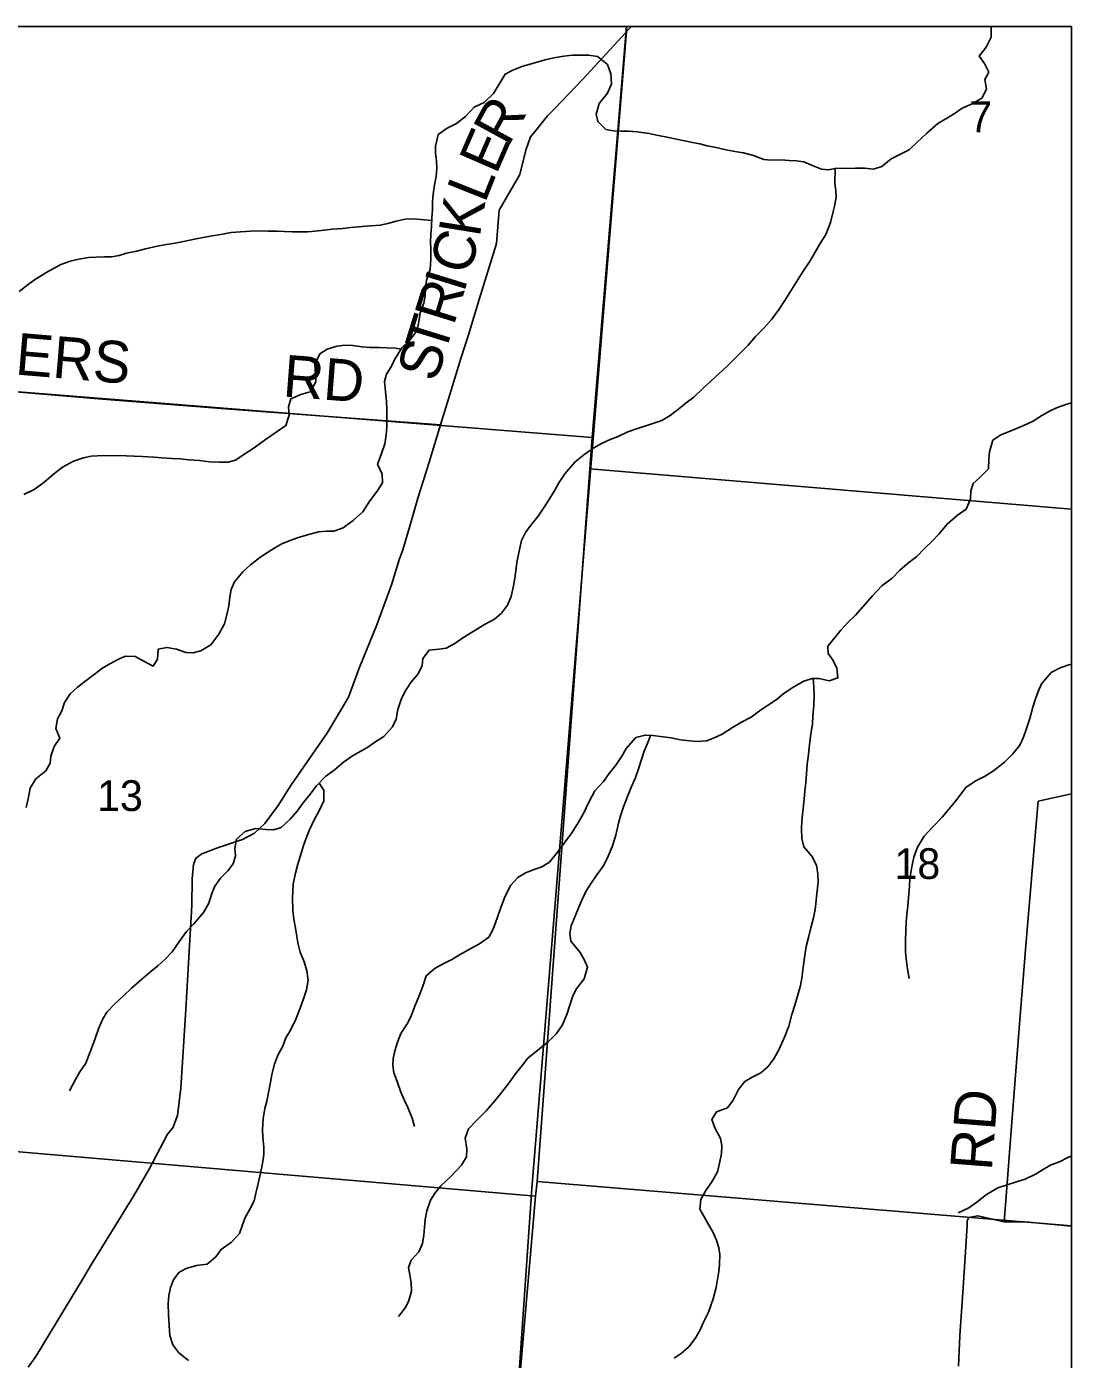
# Model space of a CAD drawing. Extents: x 0 to 42.5, y 0 to 22.
# Drawn here: x 8.19 to 8.9, y 19.994 to 20.9 of the extents above; entities that cross this region are included whole.
import ezdxf

# ---------------------------------------------------------------- set-up
doc = ezdxf.new("R2010")
doc.units = 0
for name, color, linetype in [('Default', 7, 'Continuous'), ('GM_X_County_Road', 7, 'Continuous'), ('GM_X_County_Road_Text', 7, 'Continuous'), ('GM_X_Interchange_Ramps', 7, 'Continuous'), ('GM_X_Minor_River', 7, 'Continuous'), ('GM_X_Section', 7, 'Continuous'), ('GM_X_Section_Text', 7, 'Continuous'), ('GM_X_Township_Road', 7, 'Continuous'), ('GM_X_Township_Road_Text', 7, 'Continuous'), ('SH_Cut_Line', 7, 'Continuous'), ('SH_Data', 7, 'Continuous')]:
    doc.layers.add(name, color=color, linetype=linetype)

msp = doc.modelspace()

# ---------------------------------------------------------------- linework, layer by layer
at = {"layer": 'Default'}
for points in [[(8.59741, 20.9), (8.09327, 20.9), (8.07538, 20.66042), (8.57421, 20.62058)], [(8.9, 20.57195), (8.9, 20.9), (8.59741, 20.9), (8.57421, 20.62058), (8.57246, 20.59937)], [(8.9, 20.0847), (8.9, 20.57195), (8.57246, 20.59937), (8.53662, 20.11493)], [(8.9, 19.56997), (8.9, 20.0847), (8.53662, 20.11493), (8.53566, 20.10489), (8.4924, 19.60455)]]:
    msp.add_lwpolyline(points, close=True, dxfattribs=at)
at = {"layer": 'GM_X_County_Road'}
msp.add_lwpolyline([(8.82318, 19.9892), (8.82411, 20.0099), (8.82648, 20.04274), (8.82824, 20.07064), (8.82912, 20.08488), (8.82915, 20.08811), (8.83031, 20.09038), (8.8364, 20.09158), (8.85421, 20.0875), (8.85619, 20.11066), (8.85921, 20.15224), (8.86496, 20.22475), (8.86922, 20.2779), (8.87364, 20.32876), (8.87745, 20.37337), (8.9, 20.37834)], dxfattribs=at)
at = {"layer": 'GM_X_Interchange_Ramps'}
msp.add_lwpolyline([(8.4644, 19.20567), (8.51547, 19.85382), (8.53302, 20.11017), (8.59748, 20.897), (8.59772, 20.9), (5.60957, 20.9)], dxfattribs=at)
msp.add_lwpolyline([(8.9, 19.05381), (8.9, 20.9), (8.59772, 20.9), (8.59748, 20.897), (8.53302, 20.11017), (8.51547, 19.85382), (8.4644, 19.20567), (8.45529, 19.08562), (8.79715, 19.06117), (8.80207, 19.06082)], close=True, dxfattribs=at)
at = {"layer": 'GM_X_Minor_River'}
for points in [[(8.84535, 20.9), (8.84544, 20.8993), (8.84538, 20.89285), (8.8421, 20.88605), (8.8373, 20.87983), (8.84086, 20.87487), (8.84384, 20.86896), (8.84114, 20.86405), (8.84221, 20.85741), (8.83912, 20.85137), (8.83264, 20.84763), (8.82578, 20.84447), (8.82101, 20.8411), (8.81585, 20.83792), (8.80918, 20.83418), (8.80172, 20.82761), (8.79502, 20.82122), (8.78966, 20.81615), (8.77747, 20.81019), (8.77116, 20.80493), (8.76545, 20.80309), (8.75957, 20.80371), (8.75312, 20.80377), (8.74724, 20.80363), (8.7406, 20.80369), (8.7349, 20.8026), (8.73016, 20.80302), (8.72336, 20.80574), (8.71806, 20.80806), (8.71276, 20.80887), (8.70802, 20.8091), (8.70271, 20.80934), (8.69588, 20.80921), (8.69095, 20.80963), (8.68376, 20.81235), (8.67714, 20.8143), (8.6724, 20.81492), (8.66502, 20.81631), (8.65839, 20.81789), (8.65233, 20.81908), (8.64741, 20.82026), (8.6423, 20.82125), (8.637, 20.82244), (8.63037, 20.82364), (8.62393, 20.82502), (8.619, 20.82601), (8.61295, 20.82739), (8.6048, 20.82841), (8.59892, 20.82885), (8.5938, 20.82889), (8.58868, 20.82913), (8.58337, 20.83012), (8.57792, 20.83548), (8.57683, 20.84061), (8.57898, 20.8478), (8.58455, 20.85477), (8.58726, 20.86119), (8.58676, 20.86803), (8.58454, 20.8743), (8.57776, 20.87967), (8.5717, 20.88068), (8.56676, 20.88072), (8.56069, 20.88058), (8.5548, 20.87988), (8.54815, 20.8788), (8.54226, 20.87733), (8.5375, 20.87605), (8.53199, 20.87458), (8.52704, 20.87311), (8.52019, 20.87051), (8.51485, 20.86772), (8.5108, 20.86092), (8.50695, 20.85451), (8.50064, 20.8485), (8.49397, 20.84533), (8.48803, 20.83894), (8.48191, 20.83425), (8.47562, 20.83108), (8.46932, 20.82658), (8.46754, 20.81864), (8.4675, 20.81389), (8.46821, 20.80877), (8.46854, 20.80345), (8.46811, 20.79815), (8.46692, 20.79247), (8.46591, 20.78603), (8.46549, 20.7811), (8.46544, 20.77541), (8.4652, 20.77029), (8.46476, 20.76404), (8.46434, 20.75873), (8.46429, 20.75399), (8.46443, 20.74887), (8.46437, 20.74204), (8.46393, 20.73483), (8.46139, 20.72765)], [(8.73932, 20.80344), (8.73918, 20.79346), (8.73989, 20.78871), (8.74004, 20.78397), (8.73923, 20.77885), (8.73786, 20.77337), (8.73628, 20.76693), (8.73298, 20.75862), (8.72874, 20.75183), (8.72585, 20.74673), (8.72199, 20.74013), (8.71757, 20.73372), (8.71314, 20.72655), (8.70968, 20.72108), (8.70506, 20.71391), (8.7014, 20.70788), (8.6964, 20.70109), (8.69104, 20.69526), (8.68529, 20.68943), (8.68012, 20.68341), (8.67322, 20.67645), (8.66614, 20.66931), (8.66059, 20.66424), (8.65485, 20.65898), (8.64968, 20.65428), (8.64318, 20.64808), (8.63802, 20.64414), (8.63305, 20.64021), (8.62713, 20.63571), (8.6214, 20.63215), (8.61607, 20.6303), (8.61056, 20.62865), (8.60561, 20.62698), (8.59838, 20.62458), (8.5919, 20.62142), (8.58638, 20.61938), (8.58085, 20.61677), (8.57532, 20.6136), (8.56845, 20.60892), (8.56233, 20.60385), (8.55562, 20.59594), (8.55139, 20.58991), (8.54868, 20.58482), (8.54406, 20.57708), (8.5406, 20.57199), (8.53733, 20.56709), (8.53234, 20.56106), (8.52869, 20.55597), (8.52598, 20.55069), (8.5246, 20.54444), (8.523, 20.53573), (8.52178, 20.52645), (8.52058, 20.51982), (8.519, 20.51263), (8.51647, 20.50658), (8.51244, 20.5013), (8.50766, 20.49717), (8.5008, 20.49363), (8.49316, 20.48877), (8.48611, 20.48447), (8.48076, 20.48053), (8.47485, 20.47736), (8.4701, 20.47665), (8.46326, 20.47614), (8.45904, 20.47049), (8.45842, 20.46556), (8.45572, 20.46008), (8.45092, 20.45406), (8.44669, 20.44784), (8.44417, 20.44255), (8.44202, 20.43574), (8.44082, 20.42911), (8.43831, 20.42401), (8.43237, 20.41743), (8.42703, 20.41406), (8.42168, 20.41013), (8.41691, 20.40732), (8.41119, 20.40434), (8.40508, 20.40003), (8.39877, 20.3944), (8.39304, 20.39047), (8.38634, 20.38351), (8.38268, 20.37842), (8.3775, 20.37221), (8.37347, 20.36655), (8.36868, 20.36109), (8.36255, 20.35546), (8.35742, 20.35399), (8.35249, 20.35422), (8.34528, 20.35485), (8.33805, 20.35283), (8.33232, 20.34757), (8.33112, 20.34132), (8.33164, 20.3362), (8.33008, 20.3309), (8.32643, 20.326), (8.32145, 20.32112), (8.3176, 20.31565), (8.31547, 20.31074), (8.31351, 20.30412), (8.30985, 20.2977)], [(8.46506, 20.76829), (8.4576, 20.76884), (8.45286, 20.76926), (8.44698, 20.76913), (8.44089, 20.76766), (8.43519, 20.7662), (8.42986, 20.76511), (8.4236, 20.76459), (8.41771, 20.76408), (8.41012, 20.76338), (8.40461, 20.76267), (8.3974, 20.76236), (8.39189, 20.76165), (8.38581, 20.76094), (8.38087, 20.76042), (8.37518, 20.76047), (8.37025, 20.76051), (8.36494, 20.76075), (8.3602, 20.76098), (8.35356, 20.76104), (8.34787, 20.76128), (8.3418, 20.76096), (8.33496, 20.76045), (8.3287, 20.75994), (8.32148, 20.75867), (8.31578, 20.75778), (8.31083, 20.75687), (8.30361, 20.75561), (8.29734, 20.75415), (8.2905, 20.75288), (8.28461, 20.75198), (8.27834, 20.75071), (8.27035, 20.74889), (8.26446, 20.74742), (8.25742, 20.74597), (8.25248, 20.74449), (8.24716, 20.7434), (8.24241, 20.74344), (8.23691, 20.7433), (8.23159, 20.74297), (8.22513, 20.74189), (8.21924, 20.74062), (8.21277, 20.73821), (8.20381, 20.73336), (8.1956, 20.72831), (8.19064, 20.72475), (8.18452, 20.71987)], [(8.46139, 20.72765), (8.46078, 20.72253), (8.46054, 20.71704), (8.45954, 20.71192), (8.45721, 20.7055), (8.45659, 20.70057), (8.4552, 20.69338), (8.44963, 20.68641), (8.44466, 20.68152), (8.44003, 20.67398), (8.43733, 20.66869), (8.43425, 20.66379), (8.43287, 20.65868), (8.43357, 20.65203), (8.43426, 20.64482), (8.43441, 20.63989), (8.43454, 20.63382), (8.43449, 20.62813), (8.43406, 20.62225), (8.43324, 20.61638), (8.43071, 20.609), (8.42818, 20.60258), (8.43135, 20.59572), (8.43148, 20.58984), (8.42802, 20.58418), (8.42302, 20.57759), (8.41821, 20.57023), (8.4119, 20.56441), (8.40483, 20.55916), (8.39836, 20.55694), (8.39343, 20.55699), (8.38792, 20.55647), (8.38203, 20.555), (8.37499, 20.55298), (8.36928, 20.55094), (8.36299, 20.54834), (8.35823, 20.54573), (8.35326, 20.54255), (8.34811, 20.53918), (8.3418, 20.53412), (8.33645, 20.52942), (8.33088, 20.52246), (8.32856, 20.51736), (8.32775, 20.51205), (8.32694, 20.50637), (8.32594, 20.50107), (8.32417, 20.49407), (8.32031, 20.48689), (8.31474, 20.47974), (8.30807, 20.47562), (8.30274, 20.47415), (8.29781, 20.47458), (8.29138, 20.47672), (8.28494, 20.47791), (8.27905, 20.47683), (8.27842, 20.47001), (8.27553, 20.4651), (8.26836, 20.46915), (8.26345, 20.47185), (8.25681, 20.47191), (8.25148, 20.46968), (8.24652, 20.46707), (8.24137, 20.46408), (8.23545, 20.45958), (8.2301, 20.45545), (8.22417, 20.45095), (8.2192, 20.44645), (8.21535, 20.4406), (8.2134, 20.43474), (8.21051, 20.42945), (8.2095, 20.42282), (8.21209, 20.41635), (8.20825, 20.41051), (8.20591, 20.40408), (8.20549, 20.39934), (8.20259, 20.39406), (8.1959, 20.38862), (8.19205, 20.3822), (8.19066, 20.37501), (8.18927, 20.36914)], [(8.4442, 20.68077), (8.44067, 20.68137), (8.43441, 20.68161), (8.42929, 20.68185), (8.42322, 20.6819), (8.41772, 20.68233), (8.41147, 20.68314), (8.40597, 20.68338), (8.40046, 20.68267), (8.39399, 20.68083), (8.38884, 20.67747), (8.38555, 20.67048), (8.38587, 20.66384), (8.3862, 20.65852), (8.38234, 20.65173), (8.37607, 20.64989), (8.36921, 20.64691), (8.36764, 20.64143), (8.36797, 20.63574), (8.36582, 20.62874), (8.35932, 20.62424), (8.35264, 20.61975), (8.34348, 20.61319), (8.33794, 20.60945), (8.33164, 20.60533), (8.32651, 20.60386), (8.32044, 20.60392), (8.3138, 20.60416), (8.30698, 20.60498), (8.29958, 20.60543), (8.29389, 20.60605), (8.28859, 20.60648), (8.28157, 20.60692), (8.27607, 20.60735), (8.26811, 20.6078), (8.25711, 20.60827), (8.24174, 20.60841), (8.23339, 20.60791), (8.22826, 20.60682), (8.22141, 20.60461), (8.21397, 20.6005), (8.20786, 20.59581), (8.20117, 20.59018), (8.19467, 20.58531), (8.18762, 20.58196)], [(8.9, 20.6443), (8.89698, 20.64336), (8.88994, 20.64095), (8.88517, 20.63853), (8.88002, 20.63554), (8.87411, 20.6318), (8.86858, 20.62919), (8.86382, 20.62715), (8.85849, 20.62492), (8.85201, 20.62251), (8.84667, 20.61877), (8.84432, 20.61082), (8.84389, 20.6059), (8.84364, 20.59926), (8.8379, 20.59362), (8.83312, 20.58949), (8.83174, 20.58438), (8.8315, 20.57907), (8.8284, 20.57189), (8.82248, 20.56778), (8.8156, 20.56177), (8.80985, 20.55499), (8.80506, 20.54991), (8.80008, 20.54521), (8.79491, 20.53976), (8.78937, 20.53564), (8.78344, 20.53057), (8.77808, 20.52512), (8.7712, 20.51987), (8.76469, 20.5131), (8.75817, 20.50557), (8.75318, 20.49992), (8.74821, 20.49503), (8.74323, 20.48977), (8.73939, 20.48487), (8.7344, 20.47885), (8.73473, 20.47391), (8.7381, 20.46914), (8.74052, 20.46381), (8.74122, 20.45735), (8.73532, 20.45513), (8.7285, 20.45671), (8.72376, 20.45675), (8.71805, 20.45491), (8.71119, 20.45117), (8.7047, 20.44687), (8.69915, 20.44237), (8.69343, 20.43843), (8.68866, 20.43525), (8.68216, 20.43057), (8.67568, 20.42721), (8.66957, 20.42347), (8.66251, 20.41898), (8.65699, 20.41638), (8.65185, 20.41434), (8.64577, 20.41401)], [(8.9, 20.46654), (8.8982, 20.46601), (8.89249, 20.46416), (8.8862, 20.46081), (8.87968, 20.45309), (8.87754, 20.44799), (8.8756, 20.44307), (8.87384, 20.43721), (8.87187, 20.42964), (8.86953, 20.42283), (8.86739, 20.41697), (8.86488, 20.41149), (8.86027, 20.40565), (8.85453, 20.39983), (8.84707, 20.39401), (8.84097, 20.39027), (8.83449, 20.38692), (8.82819, 20.3828), (8.82223, 20.37451), (8.81686, 20.36811), (8.81225, 20.36246), (8.80613, 20.35625), (8.8, 20.34967), (8.79537, 20.34212), (8.79284, 20.33532), (8.79146, 20.32869), (8.79024, 20.32055), (8.79001, 20.31581), (8.78936, 20.30747), (8.78875, 20.30235), (8.78812, 20.29629), (8.7877, 20.29117), (8.78745, 20.28548), (8.7872, 20.27847), (8.78732, 20.27069), (8.78783, 20.26443), (8.78854, 20.25949), (8.78962, 20.25284)], [(8.72452, 20.45674), (8.72485, 20.45105), (8.72517, 20.44517), (8.72492, 20.43853), (8.72429, 20.43133), (8.72386, 20.42583), (8.72285, 20.41921), (8.72202, 20.41163), (8.72099, 20.40329), (8.72038, 20.39855), (8.71994, 20.39192), (8.71932, 20.38585), (8.7187, 20.38036), (8.71827, 20.37486), (8.71743, 20.36634), (8.7168, 20.3597), (8.71657, 20.35478), (8.71669, 20.34814), (8.71816, 20.34243), (8.72341, 20.33594), (8.72658, 20.32984), (8.72767, 20.32395), (8.7278, 20.31845), (8.72697, 20.31068), (8.72655, 20.30594), (8.72574, 20.29969), (8.72455, 20.2942), (8.72278, 20.28739), (8.7212, 20.28076), (8.71962, 20.27471), (8.7184, 20.26543), (8.71739, 20.25842), (8.71677, 20.25311), (8.71578, 20.248), (8.71401, 20.24176), (8.71225, 20.23532), (8.7099, 20.22833), (8.70793, 20.22038), (8.70502, 20.21301), (8.70115, 20.20432), (8.69768, 20.19828), (8.69364, 20.19281), (8.68886, 20.18869), (8.68295, 20.1857), (8.67799, 20.1829), (8.67358, 20.17744), (8.66991, 20.17008), (8.66607, 20.1648), (8.65864, 20.16221), (8.65556, 20.15693), (8.65759, 20.15141), (8.66151, 20.14398), (8.66223, 20.13923), (8.66199, 20.13392), (8.66079, 20.12729), (8.65941, 20.12143), (8.65555, 20.11463), (8.65132, 20.10879), (8.64804, 20.10256), (8.64741, 20.09593), (8.65002, 20.09116), (8.6532, 20.08563), (8.65619, 20.08049), (8.65879, 20.07496), (8.66026, 20.06983), (8.66098, 20.06508), (8.66073, 20.05845), (8.6603, 20.05371), (8.65931, 20.04822), (8.6585, 20.04272), (8.65634, 20.03497), (8.65322, 20.02589), (8.64993, 20.01928), (8.6478, 20.01437), (8.64452, 20.00871), (8.64011, 20.00268), (8.63475, 19.99798), (8.62979, 19.9948)], [(8.64577, 20.41401), (8.64065, 20.41444), (8.63421, 20.41506), (8.62777, 20.41645), (8.62247, 20.41725), (8.61545, 20.41807), (8.61014, 20.41831), (8.60387, 20.41666), (8.59735, 20.40913), (8.59427, 20.40404), (8.59023, 20.398), (8.58562, 20.39217), (8.58178, 20.38689), (8.57603, 20.38049), (8.57197, 20.37275), (8.56849, 20.36558), (8.56483, 20.35916), (8.5604, 20.35199), (8.55579, 20.34577), (8.5506, 20.3388), (8.54504, 20.33202), (8.53989, 20.32866), (8.53475, 20.32699), (8.52884, 20.32458), (8.5235, 20.32159), (8.51871, 20.31633), (8.51485, 20.30877), (8.51193, 20.30121), (8.50959, 20.29384), (8.50687, 20.28646), (8.50378, 20.28099), (8.49748, 20.2765), (8.49157, 20.27313), (8.48394, 20.26884), (8.47917, 20.26604), (8.47364, 20.26324), (8.46735, 20.25988), (8.46123, 20.25463), (8.45869, 20.24687), (8.45636, 20.24064), (8.45345, 20.23402), (8.45073, 20.22684), (8.44822, 20.22193), (8.44399, 20.21552), (8.44166, 20.20947), (8.43989, 20.20361), (8.43871, 20.1985), (8.43848, 20.19376), (8.43919, 20.18863), (8.44141, 20.18292), (8.444, 20.1755), (8.44642, 20.16998), (8.44884, 20.16503), (8.45181, 20.15779), (8.45327, 20.15228)], [(8.6138, 20.41815), (8.61277, 20.41487), (8.60947, 20.40732), (8.60772, 20.40183), (8.60557, 20.3954), (8.60342, 20.38878), (8.60091, 20.38331), (8.59858, 20.37783), (8.59547, 20.36951), (8.59371, 20.36402), (8.59214, 20.35835), (8.59017, 20.3504), (8.58763, 20.34246), (8.58511, 20.33603), (8.58201, 20.3298), (8.57683, 20.32264), (8.57355, 20.31773), (8.56971, 20.31189), (8.56622, 20.30395), (8.56293, 20.2964), (8.55982, 20.28865), (8.55901, 20.28335), (8.55972, 20.27822), (8.56591, 20.27058), (8.56872, 20.26581), (8.57094, 20.26048), (8.56878, 20.25253), (8.56322, 20.24556), (8.5607, 20.24047), (8.55894, 20.23479), (8.55719, 20.22912), (8.55389, 20.22137), (8.54985, 20.21553), (8.54392, 20.20951), (8.53627, 20.20351), (8.53035, 20.19863), (8.52651, 20.19373), (8.5219, 20.18808), (8.51671, 20.18073), (8.51172, 20.17452), (8.50788, 20.16962), (8.50213, 20.16284), (8.496, 20.15664), (8.49006, 20.15062), (8.48773, 20.14439), (8.48899, 20.13698), (8.48875, 20.13167), (8.48529, 20.12601), (8.478, 20.11811), (8.47131, 20.11191), (8.46728, 20.10701), (8.4642, 20.10211), (8.46166, 20.09493), (8.46066, 20.08905), (8.46004, 20.08375), (8.45962, 20.07825), (8.45881, 20.07276), (8.45629, 20.06709), (8.45111, 20.06145), (8.44917, 20.05634), (8.45007, 20.05141), (8.45097, 20.0459), (8.4513, 20.04021), (8.44934, 20.03396), (8.44721, 20.02905), (8.44241, 20.02302)], [(8.3885, 20.38576), (8.39162, 20.3808), (8.39156, 20.3736), (8.38846, 20.3668), (8.38518, 20.36076), (8.3817, 20.35358), (8.37956, 20.34829), (8.37781, 20.34318), (8.37585, 20.33656), (8.3739, 20.33051), (8.37232, 20.32446), (8.37074, 20.31688), (8.37027, 20.3076), (8.37057, 20.29887), (8.37128, 20.29336), (8.37272, 20.28443), (8.37398, 20.27703), (8.37544, 20.27075), (8.37822, 20.26409), (8.38006, 20.25801), (8.38095, 20.25174), (8.37975, 20.24511), (8.378, 20.23963), (8.37547, 20.23263), (8.37255, 20.22526), (8.36888, 20.21771), (8.36579, 20.21242), (8.36366, 20.20694), (8.36037, 20.20071), (8.35804, 20.19466), (8.35627, 20.18766), (8.35527, 20.18236), (8.35288, 20.16948), (8.35151, 20.16456), (8.3505, 20.15775), (8.34986, 20.14998), (8.35019, 20.14523), (8.35088, 20.13783), (8.35084, 20.13309), (8.35002, 20.12702), (8.34864, 20.12059), (8.34705, 20.11339), (8.34568, 20.10791), (8.34429, 20.10166), (8.3412, 20.09562), (8.33811, 20.09033), (8.33616, 20.08466), (8.33422, 20.07937), (8.32885, 20.07354), (8.32179, 20.06867), (8.31814, 20.06358), (8.31221, 20.0587), (8.305, 20.05782), (8.29796, 20.0556), (8.293, 20.05299), (8.28935, 20.04791), (8.2874, 20.0428), (8.28621, 20.03731), (8.28578, 20.03162), (8.2861, 20.02441), (8.28641, 20.01683), (8.28691, 20.01018), (8.28894, 20.00372), (8.29307, 19.99837), (8.29966, 19.99319)], [(8.30985, 20.2977), (8.30333, 20.28998), (8.29816, 20.28491), (8.29355, 20.27831), (8.28855, 20.27096), (8.28376, 20.26588), (8.27878, 20.26156), (8.27401, 20.25762), (8.26769, 20.25218), (8.26081, 20.24636), (8.25564, 20.24128), (8.24933, 20.23546), (8.24416, 20.23001), (8.24107, 20.22491), (8.23836, 20.21868), (8.23621, 20.21206), (8.23388, 20.20582), (8.23155, 20.20015), (8.2298, 20.19524), (8.22576, 20.18939), (8.22287, 20.18411), (8.21862, 20.17637)], [(8.9, 20.13224), (8.8976, 20.13107), (8.89245, 20.12846), (8.88617, 20.12605), (8.8814, 20.12343), (8.87606, 20.12007), (8.86862, 20.11634), (8.8633, 20.11487), (8.85626, 20.11266), (8.84998, 20.11063), (8.84235, 20.10595), (8.83566, 20.1007), (8.83031, 20.09696), (8.82307, 20.09342)]]:
    msp.add_lwpolyline(points, dxfattribs=at)
at = {"layer": 'GM_X_Section'}
for points in [[(8.07538, 20.66042), (8.57421, 20.62058), (8.57246, 20.59937), (8.53662, 20.11493), (8.53566, 20.10489), (8.03361, 20.14795)], [(8.03361, 20.14795), (8.53566, 20.10489), (8.4924, 19.60455), (8.49182, 19.59925), (7.9983, 19.64192)]]:
    msp.add_lwpolyline(points, close=True, dxfattribs=at)
at = {"layer": 'GM_X_Township_Road'}
for points in [[(8.19054, 19.98853), (8.19582, 19.99573), (8.2251, 20.04417), (8.23413, 20.05933), (8.26218, 20.1048), (8.27282, 20.12319), (8.2854, 20.14706), (8.28894, 20.15125), (8.29217, 20.15963), (8.29442, 20.17834), (8.29774, 20.23166), (8.30177, 20.3024), (8.30202, 20.32058), (8.30306, 20.33044), (8.30462, 20.3346), (8.30877, 20.33771), (8.31993, 20.34187), (8.33629, 20.34732), (8.34459, 20.35173), (8.3516, 20.35822), (8.36068, 20.37042), (8.36977, 20.3847), (8.38196, 20.40236), (8.39364, 20.41949), (8.40242, 20.43419), (8.40844, 20.44416), (8.41577, 20.46374), (8.42768, 20.49329), (8.43756, 20.52058), (8.44281, 20.5375), (8.44543, 20.54418), (8.45019, 20.56038), (8.45567, 20.57945), (8.4633, 20.604), (8.47092, 20.62926), (8.47831, 20.65286), (8.48474, 20.67431), (8.48998, 20.69051), (8.49725, 20.71446), (8.50916, 20.75259), (8.51095, 20.77517), (8.52495, 20.79956), (8.52905, 20.81595), (8.53227, 20.82502), (8.53578, 20.82941), (8.54368, 20.83937), (8.54895, 20.84464), (8.56769, 20.86425), (8.59691, 20.896)], [(8.59691, 20.896), (8.59758, 20.89673), (8.60089, 20.9)], [(8.0553, 20.66197), (8.1413, 20.65509), (8.24111, 20.64684), (8.32478, 20.64015), (8.47092, 20.62926)], [(8.9, 20.08438), (8.8683, 20.0874), (8.85421, 20.0875)]]:
    msp.add_lwpolyline(points, dxfattribs=at)
at = {"layer": 'SH_Cut_Line'}
msp.add_lwpolyline([(8.9, 19.05381), (8.9, 20.9), (5.60957, 20.9)], dxfattribs=at)
at = {"layer": 'SH_Data'}
for p, q in [((2.1, 20.9), (8.9, 20.9)), ((8.9, 20.9), (8.9, 14.1))]:
    msp.add_line(p, q, dxfattribs=at)

# ---------------------------------------------------------------- texts
at = {"layer": 'GM_X_County_Road_Text'}
msp.add_text('RD', height=0.028409, rotation=85.56412, dxfattribs=at).set_placement((8.84586, 20.12171))
at = {"layer": 'GM_X_Section_Text'}
for s, height, p in [('7', 0.02093, (8.83054, 20.82822)), ('13', 0.020928, (8.23742, 20.36671)), ('18', 0.020928, (8.77971, 20.32046))]:
    msp.add_text(s, height=height, rotation=0.00001, dxfattribs=at).set_placement(p)
at = {"layer": 'GM_X_Township_Road_Text'}
for s, height, rotation, p in [('R', 0.02841, 61.33907, (8.51708, 20.81777)), ('E', 0.02841, 66.5327, (8.50892, 20.79889)), ('L', 0.02841, 68.31557, (8.50115, 20.77936)), ('K', 0.02841, 80.82296, (8.4976, 20.75626)), ('C', 0.02841, 74.27071, (8.49051, 20.73034)), ('I', 0.02841, 72.83201, (8.48685, 20.71844)), ('R', 0.02841, 72.81065, (8.47995, 20.69614)), ('T', 0.02841, 72.80652, (8.47367, 20.67584)), ('BOWERS', 0.028409, 355.20907, (8.09085, 20.67115)), ('S', 0.02841, 72.80924, (8.468, 20.65753)), ('RD', 0.028409, 355.56319, (8.36328, 20.64865))]:
    msp.add_text(s, height=height, rotation=rotation, dxfattribs=at).set_placement(p)

doc.saveas('drawing.dxf')
